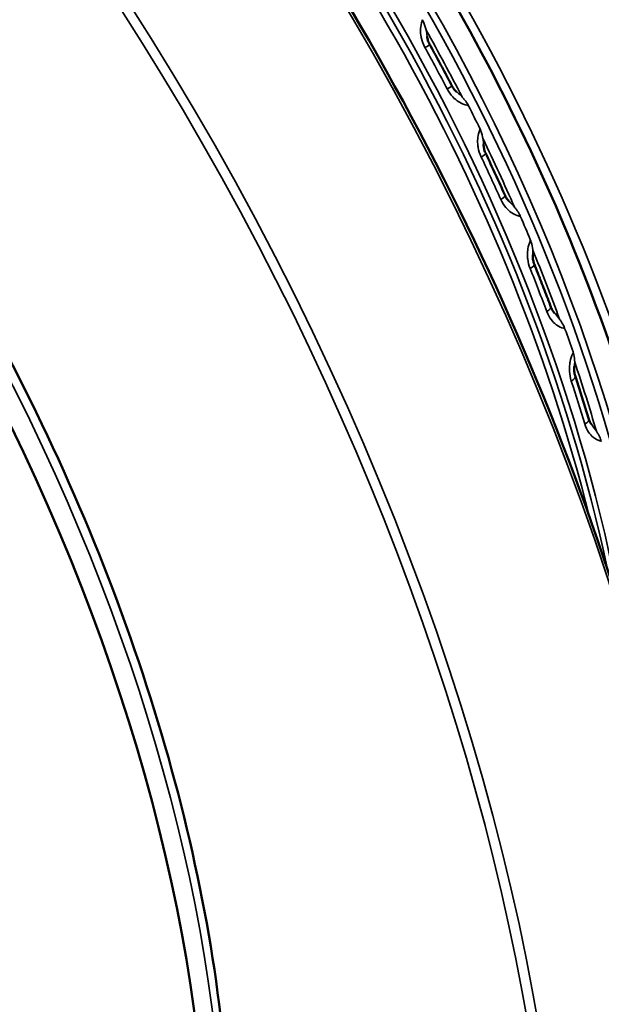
# Model space of a CAD drawing. Header units: millimetres. Extents: x 50 to 3176, y 50 to 2109.
# Tile 334 of 656: x 272 to 284, y 1637 to 1658. Entities that reach past the tile are written whole.
import ezdxf

# ---------------------------------------------------------------- set-up
doc = ezdxf.new("R2010")
doc.units = ezdxf.units.MM
doc.header["$LTSCALE"] = 10
doc.layers.add('Visible (ISO)', color=7, linetype='Continuous', lineweight=50)
doc.layers.add('Visible Narrow (ISO)', color=7, linetype='Continuous', lineweight=35)

msp = doc.modelspace()

# ---------------------------------------------------------------- linework, layer by layer
at = {"layer": 'Visible (ISO)'}
msp.add_ellipse((256.1554, 1644.3791), major_axis=(13.75, -23.8157), ratio=0.5773503, start_param=0.2254152, end_param=3.1415927, dxfattribs=at)
for points, knots in [([(278.8956, 1615.3615), (280.8423, 1616.4855), (282.4761, 1618.1489), (284.9601, 1622.3894), (285.806, 1624.9707), (286.6229, 1630.7942), (286.5902, 1634.0384), (285.6474, 1640.8552), (284.7372, 1644.4266), (282.1326, 1651.5345), (280.439, 1655.0698), (276.4398, 1661.7479), (274.1349, 1664.8896), (269.1456, 1670.4628), (266.462, 1672.8933), (260.9849, 1676.7965), (258.1924, 1678.2684), (252.78, 1680.1), (250.1605, 1680.4602), (247.0478, 1680.1776), (246.3553, 1680.0626), (245.6853, 1679.8977)], [3.9269908, 3.9269908, 3.9269908, 3.9269908, 4.2443875, 4.2443875, 4.5636488, 4.5636488, 4.8842478, 4.8842478, 5.2049159, 5.2049159, 5.5254662, 5.5254662, 5.8459742, 5.8459742, 6.1665415, 6.1665415, 6.4872271, 6.4872271, 6.8077301, 6.8077301, 6.9027018, 6.9027018, 6.9027018, 6.9027018]), ([(285.9431, 1638.6038), (286.1095, 1640.6276), (285.9923, 1642.8698), (285.1762, 1647.6111), (284.4657, 1650.1136), (282.5111, 1655.0838), (281.2656, 1657.5506), (278.366, 1662.1886), (276.7121, 1664.3587), (273.1731, 1668.1746), (271.289, 1669.8206), (268.2734, 1671.8921), (267.1519, 1672.5416), (266.0477, 1673.0636)], [3.051172, 3.051172, 3.051172, 3.051172, 3.358815, 3.358815, 3.6727636, 3.6727636, 3.9877865, 3.9877865, 4.3030959, 4.3030959, 4.6177696, 4.6177696, 4.8028096, 4.8028096, 4.8028096, 4.8028096]), ([(272.6871, 1622.7845), (273.2219, 1623.3888), (273.6981, 1624.0676), (275.0285, 1626.4655), (275.6345, 1628.4442), (276.1939, 1632.8908), (276.1358, 1635.3671), (275.3564, 1640.546), (274.6344, 1643.248), (272.6038, 1648.602), (271.2965, 1651.2531), (268.2287, 1656.2416), (266.469, 1658.5781), (262.6701, 1662.7044), (260.6314, 1664.493), (256.4724, 1667.3396), (254.3526, 1668.3964), (250.2449, 1669.6545), (248.2556, 1669.8586), (245.2486, 1669.4541), (244.1364, 1669.1072), (243.1238, 1668.579)], [4.1176924, 4.1176924, 4.1176924, 4.1176924, 4.2606221, 4.2606221, 4.5777722, 4.5777722, 4.9004665, 4.9004665, 5.2234161, 5.2234161, 5.5458527, 5.5458527, 5.8681281, 5.8681281, 6.1906955, 6.1906955, 6.5137671, 6.5137671, 6.8356431, 6.8356431, 7.0438882, 7.0438882, 7.0438882, 7.0438882]), ([(280.2142, 1657.5513), (280.2166, 1657.525), (280.2221, 1657.4967), (280.2398, 1657.4389), (280.2526, 1657.4085), (280.2682, 1657.3803)], [0.017535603, 0.017535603, 0.017535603, 0.017535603, 0.02651928, 0.02651928, 0.036172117, 0.036172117, 0.036172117, 0.036172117]), ([(280.2682, 1657.3803), (280.2999, 1657.323), (280.3314, 1657.2656), (280.3942, 1657.1507), (280.4255, 1657.0932), (280.4878, 1656.978), (280.5188, 1656.9203), (280.5805, 1656.8049), (280.6113, 1656.7471), (280.6724, 1656.6314), (280.7029, 1656.5735), (280.7332, 1656.5155)], [0.817788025, 0.817788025, 0.817788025, 0.817788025, 0.825776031, 0.825776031, 0.833764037, 0.833764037, 0.841752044, 0.841752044, 0.84974005, 0.84974005, 0.857728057, 0.857728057, 0.857728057, 0.857728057]), ([(280.7332, 1656.5155), (280.7473, 1656.4885), (280.7642, 1656.4629), (280.7993, 1656.4198), (280.8177, 1656.4014), (280.836, 1656.3865)], [0, 0, 0, 0, 0.009192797, 0.009192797, 0.017807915, 0.017807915, 0.017807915, 0.017807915]), ([(281.3975, 1655.2825), (281.398, 1655.2548), (281.4014, 1655.2252), (281.4141, 1655.1672), (281.4235, 1655.138), (281.4375, 1655.1053), (281.44, 1655.0999), (281.4425, 1655.0945)], [0.016652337, 0.016652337, 0.016652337, 0.016652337, 0.025618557, 0.025618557, 0.034597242, 0.034597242, 0.036404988, 0.036404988, 0.036404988, 0.036404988]), ([(281.4425, 1655.0945), (281.4705, 1655.0357), (281.4984, 1654.9768), (281.5537, 1654.8591), (281.5813, 1654.8001), (281.636, 1654.6822), (281.6633, 1654.6231), (281.7175, 1654.505), (281.7444, 1654.4459), (281.798, 1654.3277), (281.8246, 1654.2685), (281.8511, 1654.2093)], [0.92250778, 0.92250778, 0.92250778, 0.92250778, 0.930495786, 0.930495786, 0.938483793, 0.938483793, 0.946471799, 0.946471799, 0.954459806, 0.954459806, 0.962447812, 0.962447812, 0.962447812, 0.962447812]), ([(281.8511, 1654.2093), (281.8633, 1654.182), (281.8781, 1654.1565), (281.9075, 1654.1157), (281.9222, 1654.0992), (281.9365, 1654.0858)], [0, 0, 0, 0, 0.009230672, 0.009230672, 0.017229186, 0.017229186, 0.017229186, 0.017229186]), ([(282.4317, 1652.9676), (282.43, 1652.9386), (282.4312, 1652.9081), (282.4391, 1652.8481), (282.446, 1652.818), (282.4583, 1652.7808), (282.4616, 1652.7718), (282.4651, 1652.763)], [0.015760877, 0.015760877, 0.015760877, 0.015760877, 0.024811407, 0.024811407, 0.03389947, 0.03389947, 0.036897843, 0.036897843, 0.036897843, 0.036897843]), ([(282.4651, 1652.763), (282.4891, 1652.7033), (282.5129, 1652.6437), (282.5602, 1652.5243), (282.5837, 1652.4646), (282.6304, 1652.3451), (282.6536, 1652.2854), (282.6996, 1652.1659), (282.7225, 1652.1061), (282.7679, 1651.9866), (282.7904, 1651.9268), (282.8128, 1651.867)], [1.027227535, 1.027227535, 1.027227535, 1.027227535, 1.035215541, 1.035215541, 1.043203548, 1.043203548, 1.051191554, 1.051191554, 1.059179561, 1.059179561, 1.067167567, 1.067167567, 1.067167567, 1.067167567]), ([(282.8128, 1651.867), (282.8229, 1651.84), (282.8353, 1651.8152), (282.8593, 1651.7774), (282.8708, 1651.7628), (282.8818, 1651.7511)], [0, 0, 0, 0, 0.009267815, 0.009267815, 0.016893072, 0.016893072, 0.016893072, 0.016893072]), ([(283.306, 1650.6313), (283.3019, 1650.6015), (283.3004, 1650.57), (283.3032, 1650.5086), (283.3075, 1650.4778), (283.3172, 1650.4361), (283.3208, 1650.4232), (283.3248, 1650.4109)], [0.014824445, 0.014824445, 0.014824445, 0.014824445, 0.024053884, 0.024053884, 0.033311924, 0.033311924, 0.03763582, 0.03763582, 0.03763582, 0.03763582]), ([(283.3248, 1650.4109), (283.3445, 1650.3511), (283.3641, 1650.2912), (283.4028, 1650.1715), (283.422, 1650.1117), (283.4601, 1649.9921), (283.4789, 1649.9322), (283.5163, 1649.8126), (283.5349, 1649.7528), (283.5716, 1649.6333), (283.5898, 1649.5735), (283.6078, 1649.5137)], [1.13194729, 1.13194729, 1.13194729, 1.13194729, 1.139935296, 1.139935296, 1.147923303, 1.147923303, 1.155911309, 1.155911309, 1.163899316, 1.163899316, 1.171887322, 1.171887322, 1.171887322, 1.171887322]), ([(283.6078, 1649.5137), (283.6156, 1649.4878), (283.6255, 1649.4645), (283.6443, 1649.4302), (283.6532, 1649.4174), (283.6613, 1649.4076)], [0, 0, 0, 0, 0.009287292, 0.009287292, 0.016797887, 0.016797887, 0.016797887, 0.016797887])]:
    msp.add_open_spline(points, degree=3, knots=knots, dxfattribs=at)
at = {"layer": 'Visible Narrow (ISO)'}
for centre, major_axis, ratio, start_param, end_param in [((260.6456, 1646.9715), (18.25, -31.6099), 0.5773503, 0, 2.975711), ((257.3222, 1645.0527), (-18.25, 31.6099), 0.5773503, 3.1415927, 6.1173036), ((257.2161, 1644.9915), (-18.175, 31.48), 0.5773503, 1.9522005, 6.1173036), ((267.4691, 1650.9111), (-13.3222, 23.0747), 0.5773503, 3.7945863, 5.6301917), ((256.5213, 1644.5903), (13.741, -23.8), 0.5773503, 0.1966287, 3.1168974), ((267.8134, 1651.1098), (12.4448, -21.5551), 0.5773503, 0.8037671, 2.3378256), ((267.7048, 1651.0471), (-12.4306, 21.5305), 0.5773503, 4.1650442, 5.2597338), ((267.2299, 1650.7729), (12.3722, -21.4292), 0.5773503, 1.0154391, 2.1261535), ((267.0758, 1650.684), (-12.4248, 21.5204), 0.5773503, 4.1986844, 5.2260936), ((266.907, 1650.5865), (-12.4774, 21.6115), 0.5773503, 4.2526871, 5.1720909), ((279.9493, 1657.7867), (-0.2794, 0.1093), 0.5049871, 4.1958029, 4.3147817), ((267.6106, 1650.9927), (12.3363, -21.3672), 0.5773503, 1.4861846, 1.5506883), ((280.0056, 1657.2352), (0.2626, 0.1451), 0.0264416, 5.3630226, 6.2831853), ((267.4058, 1650.8745), (-12.3678, 21.4217), 0.5773503, 4.6400591, 4.6799991), ((280.4674, 1656.3765), (0.2659, 0.139), 0.0590056, 5.36401, 6.2831853), ((280.8891, 1656.039), (-0.0508, -0.2957), 0.5508859, 1.8903843, 2.0093625), ((267.6155, 1650.9956), (12.3627, -21.4127), 0.5773503, 1.4553807, 1.4767724), ((281.1432, 1655.5298), (-0.2768, 0.1158), 0.458882, 4.1188862, 4.237865), ((267.6106, 1650.9927), (12.3363, -21.3672), 0.5773503, 1.3814649, 1.4459685), ((281.1716, 1654.9656), (0.2709, 0.1289), 0.1115991, 5.3672271, 6.2831853), ((267.4058, 1650.8745), (-12.3678, 21.4217), 0.5773503, 4.5353393, 4.5752794), ((281.5773, 1654.0868), (0.2738, 0.1225), 0.1438064, 5.3702219, 6.2831853), ((281.9687, 1653.7412), (-0.0551, -0.2949), 0.5960749, 1.8106288, 1.929607), ((267.6155, 1650.9956), (12.3627, -21.4127), 0.5773503, 1.350661, 1.3720527), ((282.1887, 1653.2231), (-0.2735, 0.1232), 0.4130753, 4.042548, 4.1615267), ((267.6106, 1650.9927), (12.3363, -21.3672), 0.5773503, 1.2767451, 1.3412488), ((282.1868, 1652.6511), (0.2784, 0.1119), 0.1955339, 5.3767629, 6.2831853), ((267.4058, 1650.8745), (-12.3678, 21.4217), 0.5773503, 4.4306196, 4.4705596), ((282.5318, 1651.7618), (0.281, 0.1051), 0.2270315, 5.3818647, 6.2831853), ((282.8909, 1651.4132), (-0.058, -0.2943), 0.6400592, 1.7283685, 1.8473467), ((267.6155, 1650.9956), (12.3627, -21.4127), 0.5773503, 1.2459412, 1.2673329), ((283.0742, 1650.8919), (-0.2696, 0.1316), 0.3680689, 3.9663528, 4.0853315), ((267.6106, 1650.9927), (12.3363, -21.3672), 0.5773503, 1.1720253, 1.236529), ((283.0399, 1650.3171), (0.285, 0.0938), 0.2773264, 5.3919483, 6.2831853), ((267.4058, 1650.8745), (-12.3678, 21.4217), 0.5773503, 4.3258998, 4.3658399), ((283.3205, 1649.4271), (0.2872, 0.0866), 0.3077693, 5.399329, 6.2831853), ((283.6455, 1649.0805), (-0.0591, -0.2941), 0.682357, 1.6426614, 1.7616396)]:
    msp.add_ellipse(centre, major_axis=major_axis, ratio=ratio, start_param=start_param, end_param=end_param, dxfattribs=at)
for points, knots in [([(280.1083, 1657.8745), (280.0884, 1657.8226), (280.0779, 1657.7687), (280.0742, 1657.7153), (280.0737, 1657.7079), (280.0733, 1657.7004), (280.073, 1657.693), (280.0713, 1657.6433), (280.0753, 1657.5943), (280.0851, 1657.5439), (280.0873, 1657.5328), (280.0898, 1657.5216), (280.0925, 1657.5103), (280.1077, 1657.4479), (280.1318, 1657.3826), (280.1677, 1657.3176)], [0, 0, 0, 0, 0.2925101, 0.2925101, 0.2925101, 0.3333333, 0.3333333, 0.3333333, 0.6063322, 0.6063322, 0.6063322, 0.6666667, 0.6666667, 0.6666667, 1, 1, 1, 1]), ([(280.1083, 1657.8745), (280.1093, 1657.8769), (280.1099, 1657.8794), (280.1105, 1657.8824), (280.1105, 1657.8827), (280.1109, 1657.8851), (280.1111, 1657.8871), (280.1112, 1657.8899), (280.1112, 1657.8907), (280.1111, 1657.894), (280.1109, 1657.8966), (280.1103, 1657.9008), (280.11, 1657.9023), (280.1097, 1657.9037)], [0, 0, 0, 0, 0.17431151, 0.17431151, 0.19805889, 0.19805889, 0.33333333, 0.33333333, 0.37844768, 0.37844768, 0.54356455, 0.54356455, 0.63488363, 0.63488363, 0.63488363, 0.63488363]), ([(280.1352, 1657.8555), (280.1612, 1657.8002), (280.1779, 1657.7423), (280.1908, 1657.6906), (280.1917, 1657.6873), (280.1925, 1657.684)], [0.000000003, 0.000000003, 0.000000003, 0.000000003, 0.01836571, 0.01836571, 0.01963777, 0.01963777, 0.01963777, 0.01963777]), ([(280.1925, 1657.684), (280.2028, 1657.6412), (280.2095, 1657.5993), (280.2138, 1657.556), (280.214, 1657.5536), (280.2142, 1657.5513)], [0.019660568, 0.019660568, 0.019660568, 0.019660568, 0.033841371, 0.033841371, 0.034656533, 0.034656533, 0.034656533, 0.034656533]), ([(280.6351, 1656.4483), (280.6691, 1656.3834), (280.7095, 1656.3285), (280.7526, 1656.2823), (280.7918, 1656.2403), (280.8332, 1656.2055), (280.8786, 1656.177), (280.8832, 1656.1741), (280.8878, 1656.1713), (280.8925, 1656.1685), (280.9408, 1656.14), (280.9937, 1656.1183), (281.0506, 1656.107), (281.0536, 1656.1064), (281.0566, 1656.1058), (281.0596, 1656.1053)], [0, 0, 0, 0, 0.33333333, 0.33333333, 0.33333333, 0.63614225, 0.63614225, 0.63614225, 0.66666667, 0.66666667, 0.66666667, 0.98326379, 0.98326379, 0.98326379, 1, 1, 1, 1]), ([(280.836, 1656.3865), (280.8406, 1656.3828), (280.8451, 1656.379), (280.8826, 1656.3475), (280.9147, 1656.3173), (280.9453, 1656.2839)], [0.023175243, 0.023175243, 0.023175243, 0.023175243, 0.025315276, 0.025315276, 0.040730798, 0.040730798, 0.040730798, 0.040730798]), ([(280.9453, 1656.2839), (280.9585, 1656.2695), (280.9723, 1656.254), (281.0116, 1656.2072), (281.0369, 1656.174), (281.0581, 1656.1392)], [0.038641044, 0.038641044, 0.038641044, 0.038641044, 0.045890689, 0.045890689, 0.059409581, 0.059409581, 0.059409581, 0.059409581]), ([(281.0843, 1656.0913), (281.0841, 1656.0914), (281.084, 1656.0915), (281.0839, 1656.0916), (281.082, 1656.0935), (281.08, 1656.0953), (281.078, 1656.0968), (281.0764, 1656.098), (281.0748, 1656.0991), (281.0732, 1656.1001), (281.0727, 1656.1004), (281.0723, 1656.1006), (281.0718, 1656.1009), (281.0698, 1656.102), (281.0678, 1656.1029), (281.0657, 1656.1037), (281.0637, 1656.1044), (281.0617, 1656.1049), (281.0596, 1656.1053)], [0.36532723, 0.36532723, 0.36532723, 0.36532723, 0.37573734, 0.37573734, 0.37573734, 0.54090962, 0.54090962, 0.54090962, 0.66666667, 0.66666667, 0.66666667, 0.70095173, 0.70095173, 0.70095173, 0.8544389, 0.8544389, 0.8544389, 1, 1, 1, 1]), ([(281.3169, 1655.5899), (281.2951, 1655.537), (281.2824, 1655.482), (281.2763, 1655.4274), (281.2754, 1655.4198), (281.2747, 1655.4121), (281.2741, 1655.4046), (281.2701, 1655.3538), (281.2716, 1655.3037), (281.2788, 1655.2521), (281.2803, 1655.2406), (281.2822, 1655.2292), (281.2843, 1655.2176), (281.2961, 1655.1537), (281.3163, 1655.0868), (281.348, 1655.0201)], [0, 0, 0, 0, 0.2925101, 0.2925101, 0.2925101, 0.3333333, 0.3333333, 0.3333333, 0.6063322, 0.6063322, 0.6063322, 0.6666667, 0.6666667, 0.6666667, 1, 1, 1, 1]), ([(281.3169, 1655.5899), (281.3179, 1655.5924), (281.3187, 1655.5949), (281.3194, 1655.5979), (281.3194, 1655.5983), (281.3199, 1655.6007), (281.3202, 1655.6028), (281.3204, 1655.6057), (281.3204, 1655.6064), (281.3205, 1655.6098), (281.3205, 1655.6125), (281.3201, 1655.6168), (281.3199, 1655.6183), (281.3196, 1655.6198)], [0, 0, 0, 0, 0.17431199, 0.17431199, 0.19805867, 0.19805867, 0.33333333, 0.33333333, 0.37844757, 0.37844757, 0.54356474, 0.54356474, 0.63488323, 0.63488323, 0.63488323, 0.63488323]), ([(281.342, 1655.5704), (281.3643, 1655.5142), (281.3769, 1655.4565), (281.3857, 1655.4058), (281.3863, 1655.4026), (281.3868, 1655.3994)], [0.000000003, 0.000000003, 0.000000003, 0.000000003, 0.01836571, 0.01836571, 0.01963777, 0.01963777, 0.01963777, 0.01963777]), ([(281.7586, 1654.1305), (281.7883, 1654.0642), (281.8247, 1654.0081), (281.8641, 1653.9609), (281.8999, 1653.9181), (281.9381, 1653.8825), (281.9805, 1653.8533), (281.9849, 1653.8503), (281.9894, 1653.8473), (281.9939, 1653.8444), (282.0392, 1653.8152), (282.0893, 1653.7929), (282.1437, 1653.7811), (282.1467, 1653.7805), (282.1496, 1653.7799), (282.1526, 1653.7793)], [0, 0, 0, 0, 0.33333333, 0.33333333, 0.33333333, 0.63524436, 0.63524436, 0.63524436, 0.66666667, 0.66666667, 0.66666667, 0.98297949, 0.98297949, 0.98297949, 1, 1, 1, 1]), ([(281.9365, 1654.0858), (281.9432, 1654.0796), (281.9498, 1654.0733), (281.9883, 1654.0359), (282.0192, 1654.0026), (282.0482, 1653.9665)], [0.022122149, 0.022122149, 0.022122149, 0.022122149, 0.025292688, 0.025292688, 0.040685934, 0.040685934, 0.040685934, 0.040685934]), ([(282.0482, 1653.9665), (282.0606, 1653.951), (282.0736, 1653.9343), (282.1104, 1653.8847), (282.1337, 1653.8498), (282.1527, 1653.814)], [0.038641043, 0.038641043, 0.038641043, 0.038641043, 0.045890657, 0.045890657, 0.059409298, 0.059409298, 0.059409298, 0.059409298]), ([(282.1757, 1653.765), (282.1756, 1653.7651), (282.1755, 1653.7652), (282.1754, 1653.7653), (282.1737, 1653.7673), (282.1718, 1653.769), (282.1699, 1653.7706), (282.1684, 1653.7719), (282.1669, 1653.773), (282.1654, 1653.774), (282.165, 1653.7742), (282.1646, 1653.7745), (282.1642, 1653.7748), (282.1623, 1653.7759), (282.1603, 1653.7769), (282.1584, 1653.7776), (282.1565, 1653.7784), (282.1546, 1653.7789), (282.1526, 1653.7793)], [0.36532733, 0.36532733, 0.36532733, 0.36532733, 0.37573873, 0.37573873, 0.37573873, 0.54091204, 0.54091204, 0.54091204, 0.66666667, 0.66666667, 0.66666667, 0.70095418, 0.70095418, 0.70095418, 0.85444031, 0.85444031, 0.85444031, 1, 1, 1, 1]), ([(282.3752, 1653.2549), (282.3514, 1653.2013), (282.3362, 1653.1455), (282.3275, 1653.0902), (282.3263, 1653.0824), (282.3252, 1653.0747), (282.3242, 1653.067), (282.3177, 1653.0156), (282.3165, 1652.9647), (282.3208, 1652.9124), (282.3217, 1652.9009), (282.3229, 1652.8892), (282.3243, 1652.8775), (282.3324, 1652.8127), (282.3484, 1652.7449), (282.3756, 1652.6772)], [0, 0, 0, 0, 0.2925101, 0.2925101, 0.2925101, 0.3333333, 0.3333333, 0.3333333, 0.6063322, 0.6063322, 0.6063322, 0.6666667, 0.6666667, 0.6666667, 1, 1, 1, 1]), ([(282.3752, 1653.2549), (282.3763, 1653.2574), (282.3772, 1653.26), (282.378, 1653.263), (282.3781, 1653.2634), (282.3787, 1653.2658), (282.379, 1653.2679), (282.3794, 1653.2709), (282.3795, 1653.2716), (282.3798, 1653.275), (282.3798, 1653.2778), (282.3797, 1653.2821), (282.3796, 1653.2837), (282.3794, 1653.2852)], [0, 0, 0, 0, 0.17431166, 0.17431166, 0.19805885, 0.19805885, 0.33333333, 0.33333333, 0.37844768, 0.37844768, 0.54356463, 0.54356463, 0.63488367, 0.63488367, 0.63488367, 0.63488367]), ([(282.3984, 1653.2352), (282.4167, 1653.1787), (282.425, 1653.1219), (282.4297, 1653.0727), (282.43, 1653.0696), (282.4303, 1653.0664)], [0.000000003, 0.000000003, 0.000000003, 0.000000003, 0.01836571, 0.01836571, 0.01963777, 0.01963777, 0.01963777, 0.01963777]), ([(282.7249, 1651.7771), (282.7499, 1651.7101), (282.782, 1651.6535), (282.8176, 1651.6058), (282.8497, 1651.5626), (282.8847, 1651.5268), (282.924, 1651.4974), (282.9281, 1651.4943), (282.9323, 1651.4913), (282.9365, 1651.4884), (282.9786, 1651.4589), (283.0258, 1651.4364), (283.0777, 1651.4246), (283.0804, 1651.4239), (283.0833, 1651.4233), (283.0861, 1651.4228)], [0, 0, 0, 0, 0.33333333, 0.33333333, 0.33333333, 0.63524436, 0.63524436, 0.63524436, 0.66666667, 0.66666667, 0.66666667, 0.98297949, 0.98297949, 0.98297949, 1, 1, 1, 1]), ([(282.8818, 1651.7511), (282.8899, 1651.7425), (282.8979, 1651.7338), (282.9364, 1651.691), (282.9658, 1651.6549), (282.9929, 1651.6165)], [0.02128364, 0.02128364, 0.02128364, 0.02128364, 0.025267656, 0.025267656, 0.040636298, 0.040636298, 0.040636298, 0.040636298]), ([(282.9929, 1651.6165), (283.0045, 1651.6), (283.0165, 1651.5824), (283.0503, 1651.5304), (283.0714, 1651.4944), (283.088, 1651.4579)], [0.038641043, 0.038641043, 0.038641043, 0.038641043, 0.045890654, 0.045890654, 0.059409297, 0.059409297, 0.059409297, 0.059409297]), ([(283.1076, 1651.4083), (283.1075, 1651.4084), (283.1074, 1651.4086), (283.1073, 1651.4087), (283.1058, 1651.4106), (283.1041, 1651.4124), (283.1023, 1651.414), (283.101, 1651.4153), (283.0996, 1651.4164), (283.0982, 1651.4174), (283.0978, 1651.4177), (283.0974, 1651.4179), (283.097, 1651.4182), (283.0952, 1651.4193), (283.0934, 1651.4203), (283.0916, 1651.4211), (283.0898, 1651.4218), (283.088, 1651.4224), (283.0861, 1651.4228)], [0.36532653, 0.36532653, 0.36532653, 0.36532653, 0.37573842, 0.37573842, 0.37573842, 0.540911, 0.540911, 0.540911, 0.66666667, 0.66666667, 0.66666667, 0.70095288, 0.70095288, 0.70095288, 0.85443947, 0.85443947, 0.85443947, 1, 1, 1, 1]), ([(283.2717, 1650.895), (283.2456, 1650.841), (283.2279, 1650.785), (283.2163, 1650.7293), (283.2147, 1650.7216), (283.2132, 1650.7138), (283.2118, 1650.7061), (283.2026, 1650.6543), (283.1986, 1650.6032), (283.1997, 1650.5507), (283.2, 1650.539), (283.2005, 1650.5274), (283.2012, 1650.5156), (283.2053, 1650.4505), (283.2169, 1650.3824), (283.2392, 1650.3146)], [0, 0, 0, 0, 0.2925101, 0.2925101, 0.2925101, 0.3333333, 0.3333333, 0.3333333, 0.6063322, 0.6063322, 0.6063322, 0.6666667, 0.6666667, 0.6666667, 1, 1, 1, 1]), ([(283.2717, 1650.895), (283.2729, 1650.8975), (283.2739, 1650.9002), (283.2748, 1650.9032), (283.2749, 1650.9036), (283.2756, 1650.906), (283.2761, 1650.9082), (283.2766, 1650.9111), (283.2767, 1650.9118), (283.2772, 1650.9153), (283.2774, 1650.9181), (283.2775, 1650.9224), (283.2775, 1650.924), (283.2774, 1650.9255)], [0, 0, 0, 0, 0.17431159, 0.17431159, 0.19805891, 0.19805891, 0.33333333, 0.33333333, 0.37844773, 0.37844773, 0.54356461, 0.54356461, 0.63488384, 0.63488384, 0.63488384, 0.63488384]), ([(283.2928, 1650.8754), (283.307, 1650.8192), (283.3108, 1650.7639), (283.3113, 1650.7168), (283.3114, 1650.7138), (283.3114, 1650.7108)], [0.000000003, 0.000000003, 0.000000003, 0.000000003, 0.01836571, 0.01836571, 0.01963777, 0.01963777, 0.01963777, 0.01963777]), ([(283.5233, 1649.4137), (283.5435, 1649.3468), (283.571, 1649.2904), (283.6024, 1649.2429), (283.6308, 1649.1999), (283.6623, 1649.1642), (283.6984, 1649.135), (283.7022, 1649.132), (283.706, 1649.129), (283.7099, 1649.1261), (283.7487, 1649.097), (283.7927, 1649.0748), (283.8419, 1649.0632), (283.8446, 1649.0626), (283.8472, 1649.062), (283.8499, 1649.0614)], [0, 0, 0, 0, 0.33333333, 0.33333333, 0.33333333, 0.63524436, 0.63524436, 0.63524436, 0.66666667, 0.66666667, 0.66666667, 0.98297949, 0.98297949, 0.98297949, 1, 1, 1, 1]), ([(283.6613, 1649.4076), (283.6703, 1649.3969), (283.6791, 1649.3861), (283.7167, 1649.3384), (283.7441, 1649.3), (283.769, 1649.2597)], [0.020648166, 0.020648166, 0.020648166, 0.020648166, 0.025243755, 0.025243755, 0.040588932, 0.040588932, 0.040588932, 0.040588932]), ([(283.769, 1649.2597), (283.7797, 1649.2424), (283.7907, 1649.2241), (283.8212, 1649.1703), (283.8398, 1649.1335), (283.8538, 1649.0967)], [0.038641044, 0.038641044, 0.038641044, 0.038641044, 0.045890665, 0.045890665, 0.059409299, 0.059409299, 0.059409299, 0.059409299]), ([(283.8698, 1649.0471), (283.8697, 1649.0473), (283.8696, 1649.0474), (283.8695, 1649.0475), (283.8681, 1649.0494), (283.8666, 1649.0512), (283.865, 1649.0528), (283.8638, 1649.054), (283.8626, 1649.0551), (283.8612, 1649.0561), (283.8609, 1649.0564), (283.8605, 1649.0567), (283.8602, 1649.0569), (283.8585, 1649.0581), (283.8569, 1649.059), (283.8551, 1649.0598), (283.8535, 1649.0605), (283.8517, 1649.0611), (283.8499, 1649.0614)], [0.36532765, 0.36532765, 0.36532765, 0.36532765, 0.37573811, 0.37573811, 0.37573811, 0.5409112, 0.5409112, 0.5409112, 0.66666667, 0.66666667, 0.66666667, 0.70095345, 0.70095345, 0.70095345, 0.85443993, 0.85443993, 0.85443993, 1, 1, 1, 1])]:
    msp.add_open_spline(points, degree=3, knots=knots, dxfattribs=at)
for points in [[(280.1097, 1657.9037), (280.1185, 1657.8884), (280.1269, 1657.8732), (280.1352, 1657.8555)], [(281.0581, 1656.1392), (281.0683, 1656.1223), (281.0763, 1656.107), (281.0843, 1656.0913)], [(281.3196, 1655.6198), (281.3274, 1655.604), (281.3348, 1655.5885), (281.342, 1655.5704)], [(281.3868, 1655.3994), (281.3936, 1655.3592), (281.3968, 1655.3202), (281.3975, 1655.2825)], [(282.1527, 1653.814), (282.1618, 1653.7966), (282.1688, 1653.781), (282.1757, 1653.765)], [(282.3794, 1653.2852), (282.3861, 1653.2691), (282.3925, 1653.2534), (282.3984, 1653.2352)], [(282.4303, 1653.0664), (282.4333, 1653.0322), (282.4335, 1652.9993), (282.4317, 1652.9676)], [(283.088, 1651.4579), (283.096, 1651.4402), (283.1018, 1651.4244), (283.1076, 1651.4083)], [(283.2774, 1650.9255), (283.283, 1650.9094), (283.2882, 1650.8935), (283.2928, 1650.8754)], [(283.3114, 1650.7108), (283.3114, 1650.6832), (283.3094, 1650.6567), (283.306, 1650.6313)], [(283.8538, 1649.0967), (283.8605, 1649.0789), (283.8652, 1649.0632), (283.8698, 1649.0471)]]:
    msp.add_open_spline(points, degree=3, dxfattribs=at)

doc.saveas('drawing.dxf')
